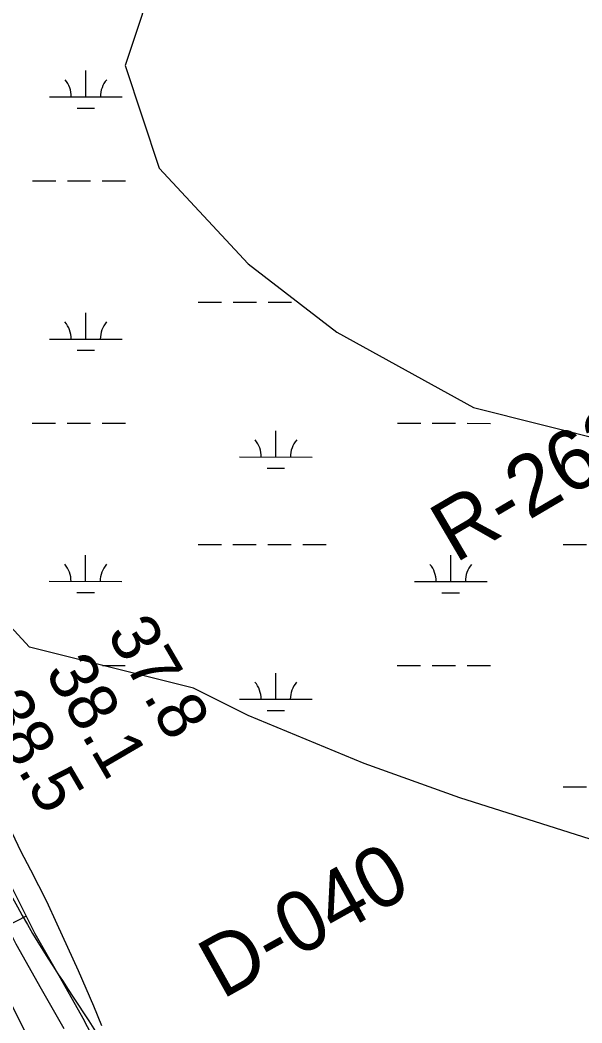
# Model space of a CAD drawing. Extents: x 3245246 to 3283090, y 806824 to 832173.
# Drawn here: x 3272646 to 3273418, y 816086 to 817463 of the extents above; entities that cross this region are included whole.
import ezdxf

# ---------------------------------------------------------------- set-up
doc = ezdxf.new("R2010")
doc.units = 0
for name, color, linetype in [('V-RIVR-RANG', 7, 'Continuous'), ('V-RIVR-RANG-IDEN', 7, 'Continuous'), ('V-ROAD-CNTR', 7, 'Continuous'), ('V-SITE-VEGE', 7, 'Continuous'), ('V-TOPO-MINR', 7, 'Continuous'), ('V-WETL-SWMP', 7, 'Continuous')]:
    doc.layers.add(name, color=color, linetype=linetype)

msp = doc.modelspace()

# ---------------------------------------------------------------- linework, layer by layer
at = {"layer": 'V-ROAD-CNTR'}
msp.add_line((3272654.5, 816232.6), (3272627.7, 816219.1), dxfattribs=at)
for points in [[(3272032.9, 817504.5), (3272117.1, 817317.1), (3272168.6, 817195.6), (3272227.2, 817050.5), (3272269.2, 816957), (3272323.3, 816856.8), (3272367, 816779.8), (3272413.9, 816706.5), (3272441.9, 816663.7), (3272464, 816633.2), (3272482.1, 816605.2), (3272506.5, 816563.3), (3272523, 816527.6), (3272545.6, 816471.4), (3272566.4, 816418.5), (3272593.2, 816362.3), (3272623.8, 816293.8), (3272666.5, 816208.8), (3272700.9, 816147.8), (3272732.5, 816092.6), (3272762.8, 816033.5)], [(3272005.7, 817491.7), (3272089.6, 817305.1), (3272140.8, 817184.1), (3272199.6, 817038.7), (3272242.3, 816943.7), (3272297.1, 816842.3), (3272341.3, 816764.3), (3272388.7, 816690.2), (3272417.2, 816646.7), (3272439.2, 816616.2), (3272456.5, 816589.5), (3272479.9, 816549.4), (3272495.5, 816515.7), (3272517.7, 816460.3), (3272538.9, 816406.5), (3272566, 816349.7), (3272596.7, 816280.9), (3272640, 816194.7), (3272674.8, 816132.9), (3272706.1, 816078.3)]]:
    msp.add_lwpolyline(points, dxfattribs=at)
msp.add_spline([(3265843.1, 823432.9), (3265859, 823417.1), (3265884.4, 823393.5), (3265921.6, 823385.9), (3265988.6, 823351.1), (3266047.2, 823332.3), (3266110.9, 823317.7), (3266174.6, 823302.5), (3266237.9, 823256.1), (3266319, 823213.7), (3266446.2, 823144), (3266598.2, 823070.2), (3266698.3, 823024.2), (3266809.8, 822977.5), (3266902.8, 822954.7), (3266981.5, 822929.4), (3267047, 822922.9), (3267126.7, 822927), (3267196.8, 822934.5), (3267240.8, 822931.2), (3267315.5, 822929), (3267389.5, 822902.9), (3267472.5, 822855.3), (3267548.2, 822799.1), (3267673.2, 822703.2), (3267729.5, 822659.2), (3267800.8, 822580), (3267841.6, 822514.8), (3267890.4, 822443.6), (3267961.5, 822390.3), (3268026.2, 822347.9), (3268097.5, 822313.7), (3268226.8, 822221.5), (3268328.9, 822136.2), (3268438, 822030.2), (3268539.6, 821913.7), (3268611.4, 821855), (3268669.7, 821833), (3268741.6, 821835.2), (3268781, 821862.3), (3268824.2, 821916.6), (3268873.1, 822006.3), (3268932.5, 822098.1), (3268972.1, 822145.5), (3269019.4, 822162), (3269056, 822158.3), (3269086.7, 822138.7), (3269215.7, 821995.6), (3269467.1, 821682.5), (3269665, 821425.3), (3269890.2, 821132.3), (3269935.6, 821060.8), (3269937.8, 820947), (3269911.9, 820878.4), (3269882.4, 820803.4), (3269850.4, 820754.7), (3269820.8, 820702.9), (3269847.5, 820661.4), (3269995.3, 820504.9), (3270135.1, 820342.3), (3270215.8, 820249.2), (3270280.9, 820161.5), (3270409.8, 819983.2), (3270585.2, 819734.7), (3270723.1, 819531.2), (3270847.8, 819342.2), (3270941.2, 819194.9), (3271024.2, 819065), (3271103.7, 818956), (3271217.9, 818809.2), (3271322.1, 818665), (3271450.9, 818481.1), (3271547.8, 818329.9), (3271656.2, 818159), (3271778.9, 817965.4), (3271939, 817707.5), (3272036.6, 817466.5), (3272126.7, 817285.3), (3272211.9, 817051.1), (3272318, 816867.5), (3272429.4, 816683.2), (3272508.6, 816556.2), (3272571.6, 816398.7), (3272670.4, 816197), (3272779.9, 816022.9), (3272872.1, 815803.2), (3272964.7, 815556.6)], degree=3, dxfattribs=at)
at = {"layer": 'V-SITE-VEGE'}
for p, q in [((3272647.2, 816322), (3272627.7, 816362.8)), ((3272660.6, 816296), (3272647.2, 816322)), ((3272682.6, 816252.7), (3272660.6, 816296)), ((3272697.2, 816221.8), (3272682.6, 816252.7)), ((3272726.5, 816157.5), (3272697.2, 816221.8)), ((3272747.2, 816109.2), (3272726.5, 816157.5)), ((3272758.2, 816082), (3272747.2, 816109.2))]:
    msp.add_line(p, q, dxfattribs=at)
at = {"layer": 'V-TOPO-MINR'}
msp.add_lwpolyline([(3272875, 815628), (3272587.6, 816204.8)], dxfattribs=at)
at = {"layer": 'V-WETL-SWMP'}
for p, q in [((3272736.4, 817357.8), (3272736.4, 817393.8)), ((3272686.4, 817357.8), (3272786.4, 817357.8)), ((3272724.4, 817342.4), (3272748.4, 817342.4)), ((3272663, 817242.4), (3272695, 817242.4)), ((3272711, 817242.4), (3272743, 817242.4)), ((3272759, 817242.4), (3272791, 817242.3)), ((3272890.9, 817075.8), (3272922.9, 817075.8)), ((3272938.9, 817075.8), (3272970.9, 817075.8)), ((3272986.9, 817075.8), (3273018.9, 817075.7)), ((3272736.3, 817025.1), (3272736.3, 817061.1)), ((3272686.3, 817025.1), (3272786.3, 817025.1)), ((3272724.3, 817009.7), (3272748.3, 817009.7)), ((3272662.8, 816909.7), (3272694.8, 816909.7)), ((3272710.8, 816909.7), (3272742.8, 816909.7)), ((3272758.8, 816909.7), (3272790.8, 816909.7)), ((3273164.7, 816909.5), (3273196.7, 816909.5)), ((3273212.7, 816909.5), (3273244.7, 816909.5)), ((3273260.7, 816909.5), (3273292.7, 816909.4)), ((3272997.6, 816863.1), (3272997.6, 816899.1)), ((3272947.6, 816863.2), (3273047.6, 816863.1)), ((3272985.6, 816847.7), (3273009.6, 816847.7)), ((3272890.7, 816743.1), (3272922.7, 816743.1)), ((3272938.7, 816743.1), (3272970.7, 816743.1)), ((3272986.7, 816743.1), (3273018.7, 816743.1)), ((3273034.7, 816743.1), (3273066.7, 816743)), ((3273392.6, 816742.9), (3273424.6, 816742.9)), ((3272736.1, 816692.4), (3272736.1, 816728.4)), ((3273238, 816692.2), (3273238, 816728.2)), ((3272686.1, 816692.5), (3272786.1, 816692.4)), ((3273188, 816692.2), (3273288, 816692.2)), ((3272724.1, 816677), (3272748.1, 816677)), ((3273226, 816676.8), (3273250, 816676.8)), ((3272759.3, 816577), (3272790.7, 816577)), ((3273164.6, 816576.8), (3273196.6, 816576.8)), ((3273212.6, 816576.8), (3273244.6, 816576.8)), ((3273260.6, 816576.8), (3273292.6, 816576.8)), ((3272997.5, 816530.5), (3272997.5, 816566.5)), ((3272947.5, 816530.5), (3273047.5, 816530.4)), ((3272985.5, 816515), (3273009.5, 816515)), ((3273392.5, 816410.2), (3273424.5, 816410.2))]:
    msp.add_line(p, q, dxfattribs=at)
for points in [[(3274649.9, 815540), (3274471.4, 815493), (3274246, 815624.6), (3274030, 815812.6), (3273814.1, 816028.8), (3273598.1, 816216.8), (3273457.2, 816329.5), (3273250.6, 816395.3), (3273119.1, 816442.3), (3272959.5, 816508.1), (3272884.3, 816545.7), (3272659, 816602.1), (3272536.9, 816733.7), (3272320.9, 817034.5), (3272095.5, 817466.8), (3271926.5, 817824), (3271663.5, 818247), (3271475.7, 818585.3), (3271156.4, 818951.9), (3271053.1, 819243.2)], [(3272837.4, 817542), (3272790.4, 817401), (3272837.4, 817260), (3272959.5, 817128.5), (3273081.6, 817034.5), (3273269.4, 816931.1), (3273457.2, 816884.1), (3273710.8, 816959.3), (3273889.2, 817053.3), (3274058.2, 817128.5), (3274246, 817072.1), (3274405.7, 816940.5), (3274584.1, 816761.9)]]:
    msp.add_lwpolyline(points, dxfattribs=at)
for centre, start, end in [((3272681.2, 817358.3), 359.2032, 40.7468), ((3272791.7, 817358.2), 139.2032, 180.7468), ((3272681, 817025.6), 359.2032, 40.7468), ((3272791.5, 817025.6), 139.2032, 180.7468), ((3272942.4, 816863.6), 359.2032, 40.7468), ((3273052.9, 816863.6), 139.2032, 180.7468), ((3272680.9, 816692.9), 359.2032, 40.7468), ((3272791.4, 816692.9), 139.2032, 180.7468), ((3273182.8, 816692.7), 359.2032, 40.7468), ((3273293.3, 816692.7), 139.2032, 180.7468), ((3272942.2, 816531), 359.2032, 40.7468), ((3273052.7, 816530.9), 139.2032, 180.7468)]:
    msp.add_arc(centre, 35.2, start, end, dxfattribs=at)

# ---------------------------------------------------------------- texts
at = {"layer": 'V-RIVR-RANG'}
for s, p in [('37.8', (3272764.3, 816620.4)), ('38.1', (3272679.3, 816567.7)), ('38.5', (3272591.9, 816519.1))]:
    msp.add_text(s, height=67, rotation=300.2883, dxfattribs=at).set_placement(p)
at = {"layer": 'V-RIVR-RANG-IDEN'}
for s, rotation, p in [('R-262.1', 30.4342, (3273244.2, 816716.7)), ('D-040', 29.1783, (3272923.7, 816117.7))]:
    msp.add_text(s, height=83, rotation=rotation, dxfattribs=at).set_placement(p)

doc.saveas('drawing.dxf')
